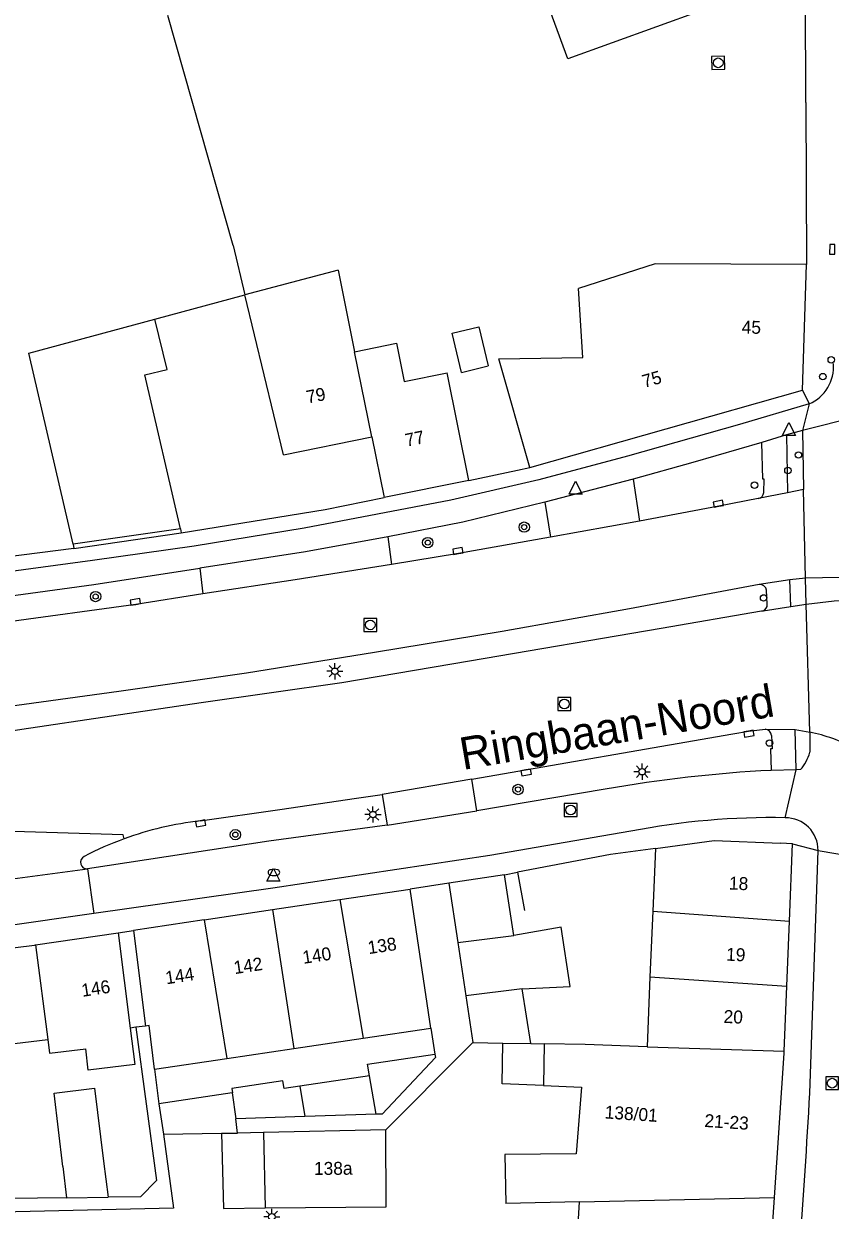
# Model space of a CAD drawing. Extents: x 132999 to 136000, y 398499 to 400501.
# Drawn here: x 133919.9 to 133982.2, y 398649.4 to 398741 of the extents above; entities that cross this region are included whole.
import ezdxf

# ---------------------------------------------------------------- set-up
doc = ezdxf.new("R2010")
doc.units = 0
for name, color, linetype in [('gg-afsc-erfafscheiding', 7, 'Continuous'), ('gg-afsc-hekwerk', 7, 'Continuous'), ('gg-afsc-muur', 7, 'Continuous'), ('gg-anno-huisnummerreeks BGT', 7, 'Continuous'), ('gg-anno-openbare ruimte label', 7, 'Continuous'), ('gg-bbg-bijgebouw', 7, 'Continuous'), ('gg-bbg-gedigitaliseerde bebouwing', 7, 'Continuous'), ('gg-bbg-gedigitaliseerde bebouwing onder overbouw', 7, 'Continuous'), ('gg-bbg-gedigitaliseerde bijgebouw', 7, 'Continuous'), ('gg-bbg-gedigitaliseerde overbouw', 7, 'Continuous'), ('gg-bbg-hoofdgebouw', 7, 'Continuous'), ('gg-bbg-luifel en loopbrug', 7, 'Continuous'), ('gg-bbg-pand overbouw', 7, 'Continuous'), ('gg-bbg-tussenscheiding', 7, 'Continuous'), ('gg-knt-verharding', 7, 'Continuous'), ('gg-knt-verharding nz', 7, 'Continuous'), ('gt-grn-vlakafsluiter', 7, 'Continuous'), ('gt-grn-weggrens', 7, 'Continuous'), ('gt-symb-boom', 7, 'Continuous'), ('gt-symb-brandkraan', 7, 'Continuous'), ('gt-symb-drukknoppaal', 7, 'Continuous'), ('gt-symb-kolk', 7, 'Continuous'), ('gt-symb-lichtmast', 7, 'Continuous'), ('gt-symb-rioolschacht', 7, 'Continuous'), ('gt-symb-verkeersregelinstallatiepaal', 7, 'Continuous'), ('gt-symb-waterafsluiter', 7, 'Continuous')]:
    doc.layers.add(name, color=color, linetype=linetype)

# ---------------------------------------------------------------- blocks, each defined once
blk = doc.blocks.new('gt0-DPAAL')
at = {"layer": 'gt-symb-drukknoppaal'}
blk.add_circle((0, 0), 0.25, dxfattribs=at)
blk = doc.blocks.new('gt0-KOLK')
at = {"layer": 'gt-symb-kolk'}
blk.add_lwpolyline([(0, 0), (0.375, 0), (0.375, 0.4), (-0.375, 0.4), (-0.375, 0), (0, 0)], dxfattribs=at)
blk = doc.blocks.new('gt0-RS')
at = {"layer": 'gt-symb-rioolschacht'}
blk.add_lwpolyline([(-0.5, -0.5), (0.5, -0.5), (0.5, 0.5), (-0.5, 0.5)], close=True, dxfattribs=at)
blk.add_circle((0, 0), 0.375, dxfattribs=at)
blk = doc.blocks.new('gt0-VIPAAL')
at = {"layer": 'gt-symb-verkeersregelinstallatiepaal'}
blk.add_circle((0, 0), 0.25, dxfattribs=at)
blk = doc.blocks.new('gt0-WAFSL')
at = {"layer": 'gt-symb-waterafsluiter'}
for p, q in [((-0.5, -0.333), (0, 0.667)), ((0, 0.667), (0.5, -0.333)), ((0.5, -0.333), (-0.5, -0.333))]:
    blk.add_line(p, q, dxfattribs=at)
blk = doc.blocks.new('gt0-BOOM')
at = {"layer": 'gt-symb-boom'}
for radius in [0.4, 0.2]:
    blk.add_circle((0, 0), radius, dxfattribs=at)
blk = doc.blocks.new('gt0-LMAST')
at = {"layer": 'gt-symb-lichtmast'}
for p, q in [((-0.182, 0.173), (-0.447, 0.438)), ((-0.005, 0.246), (-0.005, 0.621)), ((0.172, 0.173), (0.437, 0.438)), ((-0.255, -0.004), (-0.63, -0.004)), ((-0.182, -0.181), (-0.447, -0.446)), ((-0.005, -0.254), (-0.005, -0.629)), ((0.437, -0.446), (0.172, -0.181)), ((0.245, -0.004), (0.62, -0.004))]:
    blk.add_line(p, q, dxfattribs=at)
blk.add_circle((-0.005, -0.004), 0.25, dxfattribs=at)
blk = doc.blocks.new('gt0-BR')
at = {"layer": 'gt-symb-brandkraan'}
for centre, radius, start, end in [((-0.244, 0), 0.206, 107.56694, 252.43307), ((0.599, -2.664), 3, 106.89205, 107.56694), ((0, -0.691), 0.938, 73.10799, 106.89205), ((-0.599, -2.664), 3, 72.43309, 73.10799), ((0.244, 0), 0.206, 287.56695, 72.43309), ((0.599, 2.664), 3, 252.43307, 253.10797), ((0, 0.691), 0.938, 253.10797, 286.89206), ((-0.599, 2.664), 3, 286.89206, 287.56695)]:
    blk.add_arc(centre, radius, start, end, dxfattribs=at)

msp = doc.modelspace()

# ---------------------------------------------------------------- linework, layer by layer
at = {"layer": 'gg-afsc-erfafscheiding'}
for p, q in [((133928.553, 398663.494), (133928.11, 398663.437)), ((133951.324, 398663.437), (133951.624, 398661.415)), ((133954.561, 398662.31), (133954.024, 398661.773)), ((133954.024, 398661.773), (133947.831, 398655.581)), ((133929.976, 398660.252), (133930.318, 398657.583)), ((133923.194, 398650.325), (133918.699, 398650.271))]:
    msp.add_line(p, q, dxfattribs=at)
for points in [[(133928.553, 398663.494), (133930.14, 398651.669), (133928.903, 398650.394), (133926.405, 398650.364)], [(133930.668, 398655.236), (133931.46, 398649.513), (133903.742, 398648.873), (133903.605, 398650.068)]]:
    msp.add_lwpolyline(points, dxfattribs=at)
at = {"layer": 'gg-afsc-hekwerk'}
msp.add_line((133952.71, 398674.62), (133949.73, 398674.17), dxfattribs=at)
at = {"layer": 'gg-afsc-muur'}
for p, q in [((133931.98, 398702), (133932.051, 398701.693)), ((133957.997, 398675.466), (133958.556, 398672.519))]:
    msp.add_line(p, q, dxfattribs=at)
for points in [[(133932.051, 398701.693), (133943.17, 398703.49), (133947.72, 398704.41)], [(133968.66, 398677.31), (133965.18, 398676.828), (133957.997, 398675.466)]]:
    msp.add_lwpolyline(points, dxfattribs=at)
at = {"layer": 'gg-bbg-bijgebouw'}
for p, q in [((133953.685, 398714.073), (133955.752, 398714.575)), ((133931.98, 398702), (133923.71, 398700.81)), ((133957, 398675.27), (133952.71, 398674.62))]:
    msp.add_line(p, q, dxfattribs=at)
msp.add_lwpolyline([(133931.98, 398702), (133929.225, 398713.875), (133930.956, 398714.291), (133930.019, 398718.19)], dxfattribs=at)
at = {"layer": 'gg-bbg-gedigitaliseerde bebouwing'}
for p, q in [((133944.157, 398721.965), (133936.965, 398720.059)), ((133944.157, 398721.965), (133945.435, 398715.666)), ((133954.25, 398705.73), (133952.572, 398714.032)), ((133968.66, 398677.31), (133968.453, 398672.47)), ((133951.324, 398663.437), (133949.73, 398674.17)), ((133968.453, 398672.47), (133968.236, 398667.379)), ((133968.236, 398667.379), (133968.005, 398661.985)), ((133946.093, 398662.657), (133951.324, 398663.437)), ((133940.743, 398661.859), (133946.093, 398662.657)), ((133935.579, 398661.088), (133940.743, 398661.859)), ((133929.976, 398660.252), (133935.579, 398661.088)), ((133947.831, 398655.581), (133938.397, 398655.358)), ((133938.397, 398655.358), (133938.535, 398649.54)), ((133947.868, 398649.636), (133947.831, 398655.581)), ((133938.535, 398649.54), (133947.868, 398649.636)), ((133962.802, 398650.025), (133957.097, 398649.878))]:
    msp.add_line(p, q, dxfattribs=at)
for points in [[(133956.578, 398715.126), (133963.062, 398715.217), (133962.714, 398720.542)], [(133945.435, 398715.666), (133948.668, 398716.321), (133949.268, 398713.361), (133952.572, 398714.032)], [(133928.11, 398663.437), (133928.452, 398660.616), (133924.871, 398660.182), (133924.671, 398661.835)], [(133929.976, 398660.252), (133929.567, 398663.624), (133929.296, 398663.589)], [(133915.235, 398661.732), (133915.389, 398660.452), (133918.683, 398660.842), (133918.524, 398662.159), (133921.739, 398662.549)], [(133921.739, 398662.549), (133921.867, 398661.495), (133924.671, 398661.835)], [(133968.005, 398661.985), (133963.236, 398662.176), (133960.058, 398662.213)], [(133960.016, 398659), (133962.959, 398658.882), (133962.526, 398653.728), (133957.032, 398653.67), (133957.097, 398649.878)]]:
    msp.add_lwpolyline(points, dxfattribs=at)
at = {"layer": 'gg-bbg-gedigitaliseerde bebouwing onder overbouw'}
for p, q in [((133927.166, 398670.802), (133928.11, 398663.437)), ((133928.349, 398670.979), (133929.296, 398663.589))]:
    msp.add_line(p, q, dxfattribs=at)
at = {"layer": 'gg-bbg-gedigitaliseerde bijgebouw'}
for p, q in [((133957.73, 398670.596), (133957, 398675.27)), ((133952.71, 398674.62), (133953.398, 398670.042)), ((133953.398, 398670.042), (133954.018, 398665.922)), ((133959.036, 398662.231), (133958.375, 398666.462)), ((133954.018, 398665.922), (133954.561, 398662.31)), ((133954.561, 398662.31), (133956.872, 398662.269)), ((133959.036, 398662.231), (133960.058, 398662.213)), ((133946.586, 398659.743), (133941.191, 398658.938)), ((133935.974, 398658.427), (133930.318, 398657.583)), ((133930.318, 398657.583), (133930.668, 398655.236)), ((133941.591, 398656.6), (133936.263, 398656.426)), ((133936.394, 398655.326), (133936.263, 398656.426)), ((133947.096, 398656.779), (133941.591, 398656.6)), ((133930.668, 398655.236), (133935.161, 398655.307)), ((133935.161, 398655.307), (133936.394, 398655.326)), ((133926.057, 398653.148), (133926.405, 398650.364)), ((133922.905, 398652.754), (133923.194, 398650.325)), ((133923.194, 398650.325), (133926.405, 398650.364))]:
    msp.add_line(p, q, dxfattribs=at)
for points in [[(133953.685, 398714.073), (133952.951, 398717.096), (133955.018, 398717.598), (133955.752, 398714.575)], [(133958.375, 398666.462), (133962.072, 398666.634), (133961.366, 398671.22), (133957.73, 398670.596)], [(133946.586, 398659.743), (133946.431, 398660.64), (133951.624, 398661.415)], [(133951.624, 398661.415), (133951.671, 398661.162), (133947.556, 398656.794), (133947.096, 398656.779)], [(133960.016, 398659), (133956.816, 398659.128), (133956.872, 398662.269)], [(133922.905, 398652.754), (133922.233, 398658.396), (133925.352, 398658.786), (133926.057, 398653.148)], [(133941.191, 398658.938), (133939.985, 398658.758), (133939.896, 398659.357), (133935.959, 398658.769), (133936.009, 398658.432), (133935.974, 398658.427)]]:
    msp.add_lwpolyline(points, dxfattribs=at)
at = {"layer": 'gg-bbg-gedigitaliseerde overbouw'}
msp.add_line((133929.296, 398663.589), (133928.553, 398663.494), dxfattribs=at)
at = {"layer": 'gg-bbg-hoofdgebouw'}
for p, q in [((133936.05, 398723.87), (133931, 398741.63)), ((133936.05, 398723.87), (133936.965, 398720.059)), ((133980.02, 398712.71), (133980.313, 398722.399)), ((133930.019, 398718.19), (133936.965, 398720.059)), ((133939.93, 398707.71), (133936.965, 398720.059)), ((133958.97, 398706.72), (133956.578, 398715.126)), ((133958.97, 398706.72), (133980.02, 398712.71)), ((133939.93, 398707.71), (133946.77, 398709.09)), ((133946.77, 398709.09), (133947.72, 398704.41)), ((133954.25, 398705.73), (133947.72, 398704.41)), ((133923.71, 398700.81), (133923.75, 398700.48)), ((133979.24, 398677.67), (133978.313, 398677.71)), ((133979, 398671.697), (133979.24, 398677.67)), ((133939.097, 398672.583), (133944.294, 398673.359)), ((133944.294, 398673.359), (133949.73, 398674.17)), ((133933.822, 398671.796), (133939.097, 398672.583)), ((133933.822, 398671.796), (133928.349, 398670.979)), ((133978.798, 398666.675), (133979, 398671.697)), ((133920.788, 398669.85), (133927.166, 398670.802)), ((133978.596, 398661.644), (133978.798, 398666.675)), ((133977.585, 398646.297), (133977.853, 398650.347))]:
    msp.add_line(p, q, dxfattribs=at)
for points in [[(133980.25, 398743.74), (133972.05, 398743.62), (133972.15, 398741.99), (133961.9, 398738.28), (133958.53, 398747.48), (133971.32, 398752.25), (133971.79, 398750.66), (133976.882, 398750.69)], [(133980.313, 398722.399), (133968.63, 398722.456), (133962.714, 398720.542)], [(133923.75, 398700.48), (133898.29, 398697.24), (133866.43, 398694.08)], [(133968.66, 398677.31), (133973.18, 398677.93), (133978.313, 398677.71)], [(133914.394, 398669.077), (133920.72, 398669.84), (133920.788, 398669.85)], [(133977.853, 398650.347), (133978.59, 398661.49), (133978.596, 398661.644)], [(133962.542, 398644.276), (133962.463, 398644.28), (133962.802, 398650.025)]]:
    msp.add_lwpolyline(points, dxfattribs=at)
at = {"layer": 'gg-bbg-luifel en loopbrug'}
msp.add_line((133938.397, 398655.358), (133936.394, 398655.326), dxfattribs=at)
msp.add_lwpolyline([(133935.161, 398655.307), (133935.299, 398649.507), (133938.535, 398649.54)], dxfattribs=at)
at = {"layer": 'gg-bbg-pand overbouw'}
msp.add_line((133927.166, 398670.802), (133928.349, 398670.979), dxfattribs=at)
at = {"layer": 'gg-bbg-tussenscheiding'}
for p, q in [((133946.77, 398709.09), (133945.435, 398715.666)), ((133944.294, 398673.359), (133946.093, 398662.657)), ((133939.097, 398672.583), (133940.743, 398661.859)), ((133968.453, 398672.47), (133979, 398671.697)), ((133933.822, 398671.796), (133935.579, 398661.088)), ((133953.398, 398670.042), (133957.73, 398670.596)), ((133920.788, 398669.85), (133921.739, 398662.549)), ((133968.236, 398667.379), (133978.798, 398666.675)), ((133958.375, 398666.462), (133954.018, 398665.922)), ((133956.872, 398662.269), (133959.036, 398662.231)), ((133960.058, 398662.213), (133960.016, 398659)), ((133968.005, 398661.985), (133978.596, 398661.644)), ((133947.096, 398656.779), (133946.586, 398659.743)), ((133941.191, 398658.938), (133941.591, 398656.6)), ((133935.974, 398658.427), (133936.263, 398656.426)), ((133962.802, 398650.025), (133977.853, 398650.347))]:
    msp.add_line(p, q, dxfattribs=at)
msp.add_lwpolyline([(133923.71, 398700.81), (133920.285, 398715.571), (133930.019, 398718.19)], dxfattribs=at)
at = {"layer": 'gg-knt-verharding'}
for p, q in [((133980.275, 398734.91), (133980.25, 398743.74)), ((133978.785, 398709.239), (133976.861, 398708.664)), ((133980.009, 398709.588), (133978.785, 398709.239)), ((133978.785, 398709.239), (133978.85, 398704.783)), ((133980.009, 398709.588), (133980.085, 398705.036)), ((133954.25, 398705.73), (133958.018, 398706.52)), ((133958.018, 398706.52), (133958.97, 398706.72)), ((133966.927, 398705.817), (133960.112, 398704.056)), ((133966.927, 398705.817), (133967.432, 398702.596)), ((133978.85, 398704.783), (133976.599, 398704.322)), ((133980.085, 398705.036), (133978.85, 398704.783)), ((133960.112, 398704.056), (133960.554, 398701.34)), ((133923.75, 398700.48), (133932.051, 398701.693)), ((133967.432, 398702.596), (133960.554, 398701.34)), ((133948.001, 398701.383), (133948.284, 398699.239)), ((133933.485, 398698.944), (133933.719, 398696.961)), ((133979.023, 398698.063), (133976.659, 398697.681)), ((133980.251, 398698.18), (133979.023, 398698.063)), ((133979.114, 398696), (133979.023, 398698.063)), ((133980.287, 398696.185), (133980.251, 398698.18)), ((133977.287, 398696.169), (133977.24, 398697.25)), ((133976.832, 398695.648), (133976.965, 398695.669)), ((133976.965, 398695.669), (133979.114, 398696)), ((133979.114, 398696), (133980.287, 398696.185)), ((133977.123, 398686.507), (133979.446, 398686.506)), ((133979.522, 398683.388), (133979.446, 398686.506)), ((133979.446, 398686.506), (133980.566, 398686.299)), ((133980.566, 398686.299), (133980.566, 398684.734)), ((133979.522, 398683.388), (133977.589, 398683.336)), ((133979.851, 398683.395), (133979.522, 398683.388)), ((133954.481, 398682.651), (133947.564, 398681.485)), ((133954.868, 398680.221), (133954.481, 398682.651)), ((133964.783, 398681.887), (133954.868, 398680.221)), ((133947.564, 398681.485), (133947.948, 398679.111)), ((133947.948, 398679.111), (133954.868, 398680.221)), ((133980.61, 398659.161), (133981.213, 398677.156)), ((133910.466, 398673.821), (133924.818, 398675.732)), ((133924.818, 398675.732), (133925.311, 398672.281))]:
    msp.add_line(p, q, dxfattribs=at)
for points in [[(133980.529, 398711.64), (133975.149, 398710.055), (133966.492, 398707.601), (133959.648, 398705.772), (133952.854, 398704.212), (133941.542, 398702.04), (133933.045, 398700.651), (133925.206, 398699.55), (133915.09, 398698.17), (133905.179, 398696.931), (133894.615, 398695.749), (133884.494, 398694.713), (133867.767, 398693.091)], [(133976.861, 398708.664), (133971.552, 398707.109), (133966.927, 398705.817)], [(133977.027, 398704.808), (133977.055, 398705.829), (133976.945, 398705.819), (133976.861, 398708.664)], [(133960.112, 398704.056), (133953.776, 398702.502), (133948.001, 398701.383)], [(133976.599, 398704.322), (133973.547, 398703.734), (133967.432, 398702.596)], [(133948.001, 398701.383), (133941.645, 398700.214), (133933.485, 398698.944)], [(133960.554, 398701.34), (133953.447, 398700.085), (133948.284, 398699.239)], [(133872.601, 398691.752), (133884.668, 398692.883), (133895.135, 398693.931), (133905.029, 398695.081), (133915.49, 398696.355), (133925.294, 398697.689), (133933.485, 398698.944)], [(133948.284, 398699.239), (133940.841, 398698.053), (133933.719, 398696.961)], [(133976.659, 398697.681), (133966.653, 398695.808), (133956.831, 398694.055), (133946.955, 398692.44), (133937.092, 398690.854), (133927.217, 398689.423), (133917.281, 398688.067), (133907.424, 398686.817), (133898.471, 398685.776), (133888.53, 398684.737), (133873.396, 398683.242)], [(133933.719, 398696.961), (133928.536, 398696.155), (133918.388, 398694.77), (133909.205, 398693.602), (133899.082, 398692.389), (133889.874, 398691.403), (133874.474, 398689.87), (133873.613, 398689.823), (133872.75, 398689.806)], [(133873.708, 398679.929), (133892.062, 398682.501), (133905.918, 398684.361), (133919.734, 398686.517), (133933.578, 398688.573), (133944.447, 398690.129), (133954.305, 398691.787), (133969.104, 398694.331), (133976.832, 398695.648)], [(133954.481, 398682.651), (133974.636, 398686.152), (133975.837, 398686.367), (133977.123, 398686.507)], [(133977.625, 398686.028), (133977.68, 398685.002), (133977.527, 398684.993), (133977.589, 398683.336)], [(133933.503, 398679.432), (133939.666, 398680.311), (133945.59, 398681.181), (133947.564, 398681.485)], [(133947.948, 398679.111), (133938.806, 398677.858), (133924.818, 398675.732)], [(133927.641, 398678.056), (133927.553, 398678.364), (133918.252, 398678.639), (133918.242, 398678.314)], [(133966.768, 398678.64), (133955.877, 398676.751), (133939.107, 398674.251), (133925.311, 398672.281)], [(133925.311, 398672.281), (133918.29, 398671.278), (133897.444, 398668.579), (133868.696, 398665.594), (133855.665, 398664.334)]]:
    msp.add_lwpolyline(points, dxfattribs=at)
for centre, radius, start, end in [((133979.301, 398714.495), 3.107, 293.27084, 4.76917), ((133976.49, 398704.849), 0.538, 281.64822, 355.61372), ((133976.727, 398697.166), 0.52, 9.33241, 97.52973), ((133976.829, 398696.11), 0.462, 287.14247, 7.29446), ((133977.103, 398685.983), 0.524, 4.89484, 87.79132), ((133977.63, 398685.442), 3.02, 317.34512, 346.45218), ((133982.869, 398579.355), 104.115, 92.90716, 100.00398), ((133936.314, 398654.284), 25.305, 96.37693, 110.04309), ((133977.526, 398623.879), 55.808, 88.82271, 101.1147), ((133978.707, 398677.169), 2.506, 359.70675, 90.76892), ((133936.422, 398654.058), 25.554, 110.09805, 117.6683), ((133924.774, 398676.235), 0.505, 115.58103, 275.01016), ((133530.427, 398682.286), 450.777, 355.53261, 357.05944)]:
    msp.add_arc(centre, radius, start, end, dxfattribs=at)
at = {"layer": 'gg-knt-verharding nz'}
for p, q in [((133984.384, 398710.687), (133980.009, 398709.588)), ((133980.251, 398698.18), (133980.085, 398705.036)), ((133984.398, 398698.254), (133980.251, 398698.18)), ((133980.566, 398686.299), (133980.287, 398696.185))]:
    msp.add_line(p, q, dxfattribs=at)
msp.add_lwpolyline([(133980.287, 398696.185), (133982.445, 398696.423), (133983.908, 398696.512)], dxfattribs=at)
msp.add_arc((133977.377, 398671.694), 14.949, 63.4608, 77.68146, dxfattribs=at)
at = {"layer": 'gt-grn-vlakafsluiter'}
for p, q in [((133980.275, 398734.91), (133980.313, 398722.399)), ((133957, 398675.27), (133957.997, 398675.466))]:
    msp.add_line(p, q, dxfattribs=at)
at = {"layer": 'gt-grn-weggrens'}
for p, q in [((133980.02, 398712.71), (133980.529, 398711.64)), ((133980.529, 398711.64), (133980.009, 398709.588)), ((133978.673, 398679.675), (133979.522, 398683.388)), ((133979.24, 398677.67), (133981.213, 398677.156)), ((133981.213, 398677.156), (133983.792, 398676.71))]:
    msp.add_line(p, q, dxfattribs=at)

# ---------------------------------------------------------------- block references
at = {"layer": 'gt-symb-boom'}
for p in [(133958.527, 398702.122), (133951.079, 398700.929), (133925.439, 398696.763), (133958.047, 398681.86), (133936.224, 398678.371)]:
    msp.add_blockref('gt0-BOOM', p, dxfattribs=at)
at = {"layer": 'gt-symb-brandkraan'}
msp.add_blockref('gt0-BR', (133939.204, 398675.456), dxfattribs=at)
at = {"layer": 'gt-symb-drukknoppaal'}
for p in [(133982.229, 398715.046), (133979.695, 398707.695)]:
    msp.add_blockref('gt0-DPAAL', p, dxfattribs=at)
at = {"layer": 'gt-symb-kolk'}
for p, rotation in [((133982.503, 398723.579), 89.10419589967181), ((133973.547, 398703.734), 10.90320463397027), ((133953.447, 398700.085), 10.016861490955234), ((133928.536, 398696.155), 8.838802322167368), ((133975.837, 398686.367), -169.8676676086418), ((133958.641, 398683.37), -170.19537988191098), ((133933.503, 398679.432), -168.224798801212)]:
    msp.add_blockref('gt0-KOLK', p, dxfattribs=dict(at, rotation=rotation))
at = {"layer": 'gt-symb-lichtmast'}
for p in [(133943.907, 398690.995), (133967.631, 398683.239), (133946.853, 398679.927), (133939.046, 398648.858)]:
    msp.add_blockref('gt0-LMAST', p, dxfattribs=at)
at = {"layer": 'gt-symb-rioolschacht', "rotation": -179.31248364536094}
msp.add_blockref('gt0-RS', (133973.503, 398737.981), dxfattribs=at)
at = {"layer": 'gt-symb-rioolschacht'}
for p in [(133946.637, 398694.574), (133961.621, 398688.458), (133962.113, 398680.274), (133982.3, 398659.18)]:
    msp.add_blockref('gt0-RS', p, dxfattribs=at)
at = {"layer": 'gt-symb-verkeersregelinstallatiepaal'}
for p in [(133981.582, 398713.746), (133978.885, 398706.494), (133976.301, 398705.366), (133977.007, 398696.653), (133977.46, 398685.447)]:
    msp.add_blockref('gt0-VIPAAL', p, dxfattribs=at)
at = {"layer": 'gt-symb-waterafsluiter'}
for p in [(133978.96, 398709.526), (133962.488, 398705.003), (133939.166, 398675.101)]:
    msp.add_blockref('gt0-WAFSL', p, dxfattribs=at)

# ---------------------------------------------------------------- texts
at = {"layer": 'gg-anno-huisnummerreeks BGT'}
for s, rotation, p in [('45', 359.1, (133975.311, 398717.072)), ('75', 15.9, (133967.79, 398712.868)), ('79', 11.4, (133941.807, 398711.659)), ('77', 11.4, (133949.436, 398708.328)), ('18', 357.7, (133974.318, 398674.138)), ('140', 8.5, (133941.48, 398668.39)), ('138', 8.5, (133946.523, 398669.141)), ('19', 357.7, (133974.097, 398668.641)), ('142', 8.5, (133936.176, 398667.598)), ('144', 8.5, (133930.897, 398666.81)), ('146', 8.5, (133924.416, 398665.842)), ('20', 357.7, (133973.904, 398663.833)), ('138/01', 356.1, (133964.717, 398656.459)), ('21-23', 356.2, (133972.414, 398655.801)), ('138a', 0.3, (133942.298, 398652.092))]:
    msp.add_text(s, height=1, rotation=rotation, dxfattribs=at).set_placement(p)
at = {"layer": 'gg-anno-openbare ruimte label'}
msp.add_text('Ringbaan-Noord', height=2.5, rotation=9.8, dxfattribs=at).set_placement((133953.787, 398683.36))

doc.saveas('drawing.dxf')
